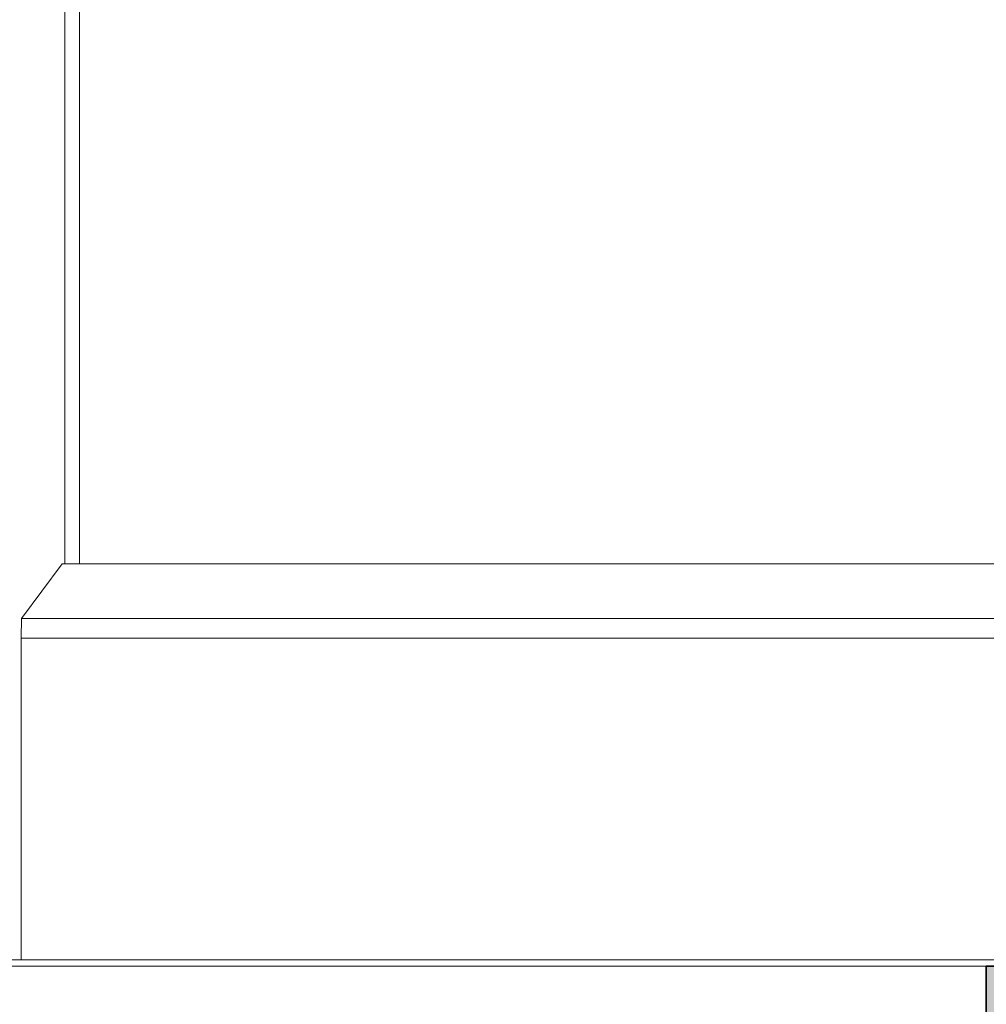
# Model space of a CAD drawing. Header units: inches. Extents: x 424 to 2043, y -237 to 445.
# Tile 808 of 965: x 866.781 to 867.026, y 220.688 to 220.937. Entities that reach past the tile are written whole.
import ezdxf

# ---------------------------------------------------------------- set-up
doc = ezdxf.new("R2010")
doc.units = ezdxf.units.IN
doc.header["$MEASUREMENT"] = 0
for name, color, linetype, lineweight in [('A-DOOR', 31, 'Continuous', 9), ('A-FLOR', 192, 'Continuous', 9), ('A-FLOR-PATT', 8, 'Continuous', 35), ('A-GENM', 13, 'Continuous', 9)]:
    doc.layers.add(name, color=color, linetype=linetype, lineweight=lineweight)

# ---------------------------------------------------------------- blocks, each defined once
blk = doc.blocks.new('Escalator - Escalator-177640-Section 1')
at = {"layer": 'A-GENM'}
for p, q in [((-111.07738, 5.60159), (-109.79635, 5.60159)), ((-109.86039, 5.6), (-111.07738, 5.6)), ((-111.07738, 5.6), (-109.86039, 5.6))]:
    blk.add_line(p, q, dxfattribs=at)
blk = doc.blocks.new('5-panel_Bi-fold_external_door_10806 - Type 1-V64-Section 1')
at = {"layer": 'A-DOOR'}
for p, q in [((-110.09363, 8.26274), (-110.09363, 5.70176)), ((-110.08995, 8.26274), (-110.08995, 5.70176)), ((-110.10462, 5.68791), (-110.09426, 5.70176)), ((-110.09426, 5.70176), (-109.79635, 5.70176)), ((-110.10468, 5.68294), (-110.10462, 5.68791)), ((-110.10462, 5.68791), (-109.79981, 5.68791)), ((-110.10468, 5.60159), (-110.10468, 5.68294)), ((-110.10468, 5.68294), (-109.7999, 5.68294))]:
    blk.add_line(p, q, dxfattribs=at)

msp = doc.modelspace()

# ---------------------------------------------------------------- hatches: boundary and pattern name
at = {"layer": 'A-FLOR-PATT', "lineweight": 9}
h = msp.add_hatch(dxfattribs=at)
h.set_pattern_fill('FP_2', color=256, style=0, pattern_type=2)
h.set_pattern_definition([(0, (853.73654, 227.41621), (0.406, 0.102), [0.034, -0.271, 0.034, -0.271, -1.626]), (0, (853.73654, 227.41621), (0.406, 0.102), [-0.61, 0.034, -0.576, 0.034, -0.271, -0.711]), (0, (853.73654, 227.41621), (0.406, 0.102), [-1.524, 0.034, -0.17, 0.034, -0.474]), (120, (853.88954, 227.46721), (-0.2913346, 0.3006063), [0.034, -0.271, 0.034, -0.271, -1.626]), (120, (853.88954, 227.46721), (-0.2913346, 0.3006063), [-0.61, 0.034, -0.576, 0.034, -0.271, -0.711]), (120, (853.88954, 227.46721), (-0.2913346, 0.3006063), [-1.524, 0.034, -0.17, 0.034, -0.474]), (240, (853.94054, 227.67021), (-0.1146654, -0.4026063), [0.034, -0.271, 0.034, -0.271, -1.626]), (240, (853.94054, 227.67021), (-0.1146654, -0.4026063), [-0.61, 0.034, -0.576, 0.034, -0.271, -0.711]), (240, (853.94054, 227.67021), (-0.1146654, -0.4026063), [-1.524, 0.034, -0.17, 0.034, -0.474])])
h.paths.add_polyline_path([(875.60429, 220.64721), (886.8354, 220.64721), (886.8354, 220.69721), (867.02615, 220.69721), (867.02615, 220.64721), (875.03352, 220.64721)], flags=0)

# ---------------------------------------------------------------- linework, layer by layer
at = {"layer": 'A-FLOR', "lineweight": 35}
for p in [(886.8354, 220.69721), (867.02615, 220.29721)]:
    msp.add_line(p, (867.02615, 220.69721), dxfattribs=at)

# ---------------------------------------------------------------- block references
at = {"layer": 'A-DOOR'}
msp.add_blockref('5-panel_Bi-fold_external_door_10806 - Type 1-V64-Section 1', (976.88654, 215.09721), dxfattribs=at)
at = {"layer": 'A-GENM'}
msp.add_blockref('Escalator - Escalator-177640-Section 1', (976.88654, 215.09721), dxfattribs=at)

doc.saveas('drawing.dxf')
